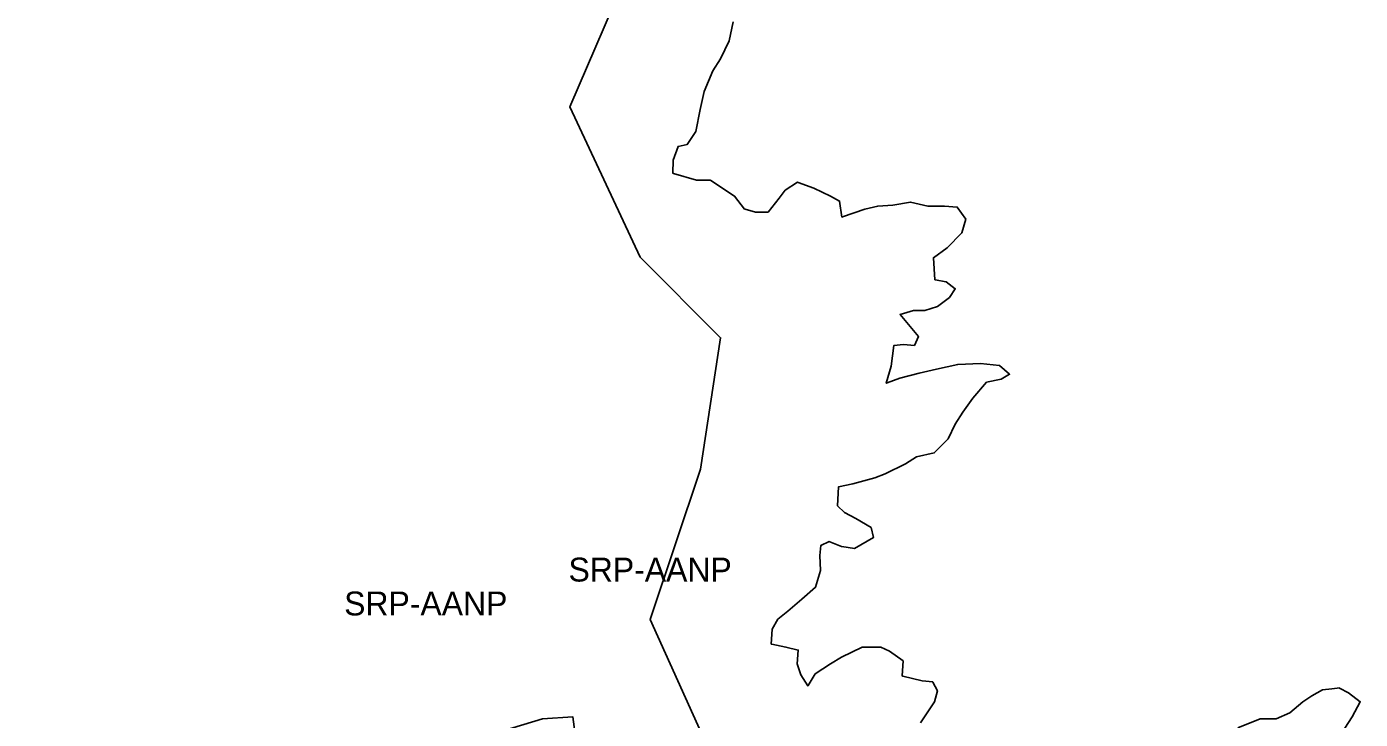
# Model space of a CAD drawing. Extents: x 598968 to 613553, y 4409678 to 4430833.
# Drawn here: x 608829 to 609499, y 4422453 to 4422801 of the extents above; entities that cross this region are included whole.
import ezdxf

# ---------------------------------------------------------------- set-up
doc = ezdxf.new("R2010")
doc.units = 0
for name, color, linetype in [('1', 7, 'Continuous'), ('Sòl Rústic Protegit', 7, 'Continuous'), ('Sòl Rústic Protegit - Alt Nivell de Protecció', 7, 'Continuous')]:
    doc.layers.add(name, color=color, linetype=linetype)

msp = doc.modelspace()

# ---------------------------------------------------------------- linework, layer by layer
at = {"layer": '1'}
for points in [[(609183.7749, 4422803.1222), (609181.8375, 4422793.6222), (609177.4625, 4422784.6224), (609173.5251, 4422778.6224), (609169.2125, 4422768.1226), (609167.2127, 4422759.1228), (609165.0251, 4422748.1228), (609160.7127, 4422741.623), (609156.1503, 4422740.623), (609153.5879, 4422733.623), (609153.5253, 4422727.1232), (609153.8677, 4422727.0218), (609165.3377, 4422723.6234), (609172.4627, 4422723.6234), (609172.6335, 4422723.5102), (609184.5249, 4422715.6238), (609189.5875, 4422709.124), (609189.9099, 4422709.0362), (609195.0873, 4422707.6242), (609201.3373, 4422707.6242), (609206.9623, 4422714.6242), (609210.0247, 4422718.6242), (609216.0871, 4422722.6242), (609216.4205, 4422722.503), (609224.3371, 4422719.6244), (609232.7119, 4422715.6246), (609237.2743, 4422713.1246), (609238.4619, 4422705.1248), (609238.7513, 4422705.2256), (609238.7721, 4422705.2328), (609249.9617, 4422709.125), (609256.4617, 4422710.625), (609264.0865, 4422711.125), (609273.0239, 4422712.6252), (609281.5863, 4422710.6254), (609289.9613, 4422710.6254), (609296.3987, 4422710.1256), (609296.4673, 4422710.0316), (609300.7737, 4422704.1258), (609298.7737, 4422697.1258), (609291.3363, 4422689.626), (609284.4613, 4422684.626), (609285.2113, 4422673.6262), (609285.5513, 4422673.5652), (609290.7739, 4422672.6262), (609290.8681, 4422672.5552), (609295.3987, 4422669.1264), (609292.5239, 4422664.6264), (609286.4613, 4422660.1264), (609280.0865, 4422658.1264), (609274.3991, 4422658.1262), (609267.7117, 4422656.1262), (609276.8991, 4422645.1266), (609274.8991, 4422640.6266), (609269.4617, 4422641.1266), (609264.5867, 4422640.6264), (609263.2741, 4422630.1266), (609260.7743, 4422621.6268), (609261.1975, 4422621.7822), (609261.2097, 4422621.7868), (609267.5867, 4422624.1268), (609277.2741, 4422626.627), (609285.9615, 4422628.627), (609296.7113, 4422631.1272), (609308.0861, 4422631.6272), (609317.6485, 4422630.6274), (609317.7537, 4422630.5352), (609322.7735, 4422626.1276), (609318.5861, 4422623.6276), (609311.2111, 4422622.1276), (609304.2737, 4422614.1276), (609299.2113, 4422607.1276), (609295.4613, 4422601.1276), (609291.8989, 4422593.6278), (609284.8991, 4422586.6278), (609275.9617, 4422584.6276), (609270.3991, 4422581.1276), (609260.2117, 4422576.1276), (609255.0869, 4422574.1276), (609244.0245, 4422571.1274), (609236.8371, 4422569.6274), (609236.2745, 4422560.1276), (609239.7121, 4422556.6276), (609245.5245, 4422553.6278), (609253.1495, 4422549.128), (609254.3369, 4422544.1282), (609244.7745, 4422538.628), (609238.3533, 4422539.616), (609238.2745, 4422539.628), (609232.3455, 4422541.9996), (609232.0247, 4422542.1278), (609227.8373, 4422540.1278), (609227.3997, 4422535.1278), (609227.6497, 4422527.628), (609225.2747, 4422519.1282), (609218.3999, 4422513.1282), (609211.3375, 4422507.1282), (609206.2125, 4422503.1282), (609203.3375, 4422498.1282), (609202.9625, 4422490.6284), (609203.3081, 4422490.5584), (609210.3375, 4422489.1286), (609216.5249, 4422487.6286), (609216.5219, 4422487.594), (609215.8999, 4422480.6288), (609217.7749, 4422475.1288), (609221.3999, 4422469.629), (609221.5253, 4422469.84), (609224.9623, 4422475.629), (609232.7747, 4422480.629), (609238.2747, 4422484.129), (609248.6495, 4422489.129), (609257.7119, 4422489.1292), (609257.9873, 4422489.0102), (609262.3369, 4422487.1294), (609269.2743, 4422482.1296), (609268.7743, 4422474.6296), (609269.1199, 4422474.544), (609278.8367, 4422472.1298), (609284.1491, 4422471.63), (609284.1963, 4422471.5382), (609286.4617, 4422467.13), (609284.9617, 4422461.6302), (609277.8993, 4422451.1302)], [(609437.3975, 4422448.6328), (609448.7099, 4422453.1328), (609456.7097, 4422453.133), (609463.5847, 4422456.133), (609470.2095, 4422461.633), (609474.6471, 4422464.633), (609480.0845, 4422467.633), (609484.6789, 4422468.19), (609487.3197, 4422468.5104), (609488.3343, 4422468.6332), (609488.5683, 4422468.5104), (609488.5893, 4422468.4992), (609493.0843, 4422466.1332), (609499.0217, 4422461.6334), (609494.8969, 4422454.1334), (609487.1469, 4422442.1336)]]:
    msp.add_lwpolyline(points, dxfattribs=at)
at = {"layer": 'Sòl Rústic Protegit'}
msp.add_lwpolyline([(609107.8677, 4422419.01), (609103.2427, 4422454.01), (609087.9301, 4422453.01), (609058.1177, 4422444.01)], dxfattribs=at)
at = {"layer": 'Sòl Rústic Protegit - Alt Nivell de Protecció'}
for points in [[(609187.6177, 4422402.0102), (609142.1801, 4422503.0102), (609167.4301, 4422578.5102), (609177.4927, 4422644.5102), (609137.1177, 4422685.0102), (609101.8051, 4422760.5102), (609132.0551, 4422831.0102), (609167.4301, 4422881.5102), (609197.7427, 4422907.0102), (609202.7427, 4422957.5102), (609202.7427, 4422987.5102), (609116.9301, 4422967.5102), (609091.6801, 4423028.0102), (609061.3677, 4423038.0102), (608975.5551, 4423028.0102), (608975.5551, 4422967.5102), (608975.5551, 4422912.0102), (608969.6177, 4422870.5102), (608965.4927, 4422841.5102), (608944.8677, 4422840.5102), (608874.5551, 4422836.0102), (608803.9301, 4422846.5102)], [(608803.9301, 4422846.5102), (608874.5551, 4422836.0102), (608944.8677, 4422840.5102), (608965.4927, 4422841.5102), (608969.6177, 4422870.5102), (608975.5551, 4422912.0102), (608975.5551, 4422967.5102), (608975.5551, 4423028.0102), (609061.3677, 4423038.0102), (609091.6801, 4423028.0102), (609116.9301, 4422967.5102), (609202.7427, 4422987.5102), (609202.7427, 4422957.5102), (609197.7427, 4422907.0102), (609167.4301, 4422881.5102), (609132.0551, 4422831.0102), (609101.8051, 4422760.5102), (609137.1177, 4422685.0102), (609177.4927, 4422644.5102), (609167.4301, 4422578.5102), (609142.1801, 4422503.0102), (609187.6177, 4422402.0102)], [(609277.8993, 4422451.1302), (609284.9617, 4422461.6302), (609286.4617, 4422467.13), (609284.1963, 4422471.5382), (609284.1491, 4422471.63), (609278.8367, 4422472.1298), (609269.1199, 4422474.544), (609268.7743, 4422474.6296), (609269.2743, 4422482.1296), (609262.3369, 4422487.1294), (609257.9873, 4422489.0102), (609257.7119, 4422489.1292), (609248.6495, 4422489.129), (609238.2747, 4422484.129), (609232.7747, 4422480.629), (609224.9623, 4422475.629), (609221.5253, 4422469.84), (609221.3999, 4422469.629), (609217.7749, 4422475.1288), (609215.8999, 4422480.6288), (609216.5219, 4422487.594), (609216.5249, 4422487.6286), (609210.3375, 4422489.1286), (609203.3081, 4422490.5584), (609202.9625, 4422490.6284), (609203.3375, 4422498.1282), (609206.2125, 4422503.1282), (609211.3375, 4422507.1282), (609218.3999, 4422513.1282), (609225.2747, 4422519.1282), (609227.6497, 4422527.628), (609227.3997, 4422535.1278), (609227.8373, 4422540.1278), (609232.0247, 4422542.1278), (609232.3455, 4422541.9996), (609238.2745, 4422539.628), (609238.3533, 4422539.616), (609244.7745, 4422538.628), (609254.3369, 4422544.1282), (609253.1495, 4422549.128), (609245.5245, 4422553.6278), (609239.7121, 4422556.6276), (609236.2745, 4422560.1276), (609236.8371, 4422569.6274), (609244.0245, 4422571.1274), (609255.0869, 4422574.1276), (609260.2117, 4422576.1276), (609270.3991, 4422581.1276), (609275.9617, 4422584.6276), (609284.8991, 4422586.6278), (609291.8989, 4422593.6278), (609295.4613, 4422601.1276), (609299.2113, 4422607.1276), (609304.2737, 4422614.1276), (609311.2111, 4422622.1276), (609318.5861, 4422623.6276), (609322.7735, 4422626.1276), (609317.7537, 4422630.5352), (609317.6485, 4422630.6274), (609308.0861, 4422631.6272), (609296.7113, 4422631.1272), (609285.9615, 4422628.627), (609277.2741, 4422626.627), (609267.5867, 4422624.1268), (609261.2097, 4422621.7868), (609261.1975, 4422621.7822), (609260.7743, 4422621.6268), (609263.2741, 4422630.1266), (609264.5867, 4422640.6264), (609269.4617, 4422641.1266), (609274.8991, 4422640.6266), (609276.8991, 4422645.1266), (609267.7117, 4422656.1262), (609274.3991, 4422658.1262), (609280.0865, 4422658.1264), (609286.4613, 4422660.1264), (609292.5239, 4422664.6264), (609295.3987, 4422669.1264), (609290.8681, 4422672.5552), (609290.7739, 4422672.6262), (609285.5513, 4422673.5652), (609285.2113, 4422673.6262), (609284.4613, 4422684.626), (609291.3363, 4422689.626), (609298.7737, 4422697.1258), (609300.7737, 4422704.1258), (609296.4673, 4422710.0316), (609296.3987, 4422710.1256), (609289.9613, 4422710.6254), (609281.5863, 4422710.6254), (609273.0239, 4422712.6252), (609264.0865, 4422711.125), (609256.4617, 4422710.625), (609249.9617, 4422709.125), (609238.7721, 4422705.2328), (609238.7513, 4422705.2256), (609238.4619, 4422705.1248), (609237.2743, 4422713.1246), (609232.7119, 4422715.6246), (609224.3371, 4422719.6244), (609216.4205, 4422722.503), (609216.0871, 4422722.6242), (609210.0247, 4422718.6242), (609206.9623, 4422714.6242), (609201.3373, 4422707.6242), (609195.0873, 4422707.6242), (609189.9099, 4422709.0362), (609189.5875, 4422709.124), (609184.5249, 4422715.6238), (609172.6335, 4422723.5102), (609172.4627, 4422723.6234), (609165.3377, 4422723.6234), (609153.8677, 4422727.0218), (609153.5253, 4422727.1232), (609153.5879, 4422733.623), (609156.1503, 4422740.623), (609160.7127, 4422741.623), (609165.0251, 4422748.1228), (609167.2127, 4422759.1228), (609169.2125, 4422768.1226), (609173.5251, 4422778.6224), (609177.4625, 4422784.6224), (609181.8375, 4422793.6222), (609183.7749, 4422803.1222)], [(609487.1469, 4422442.1336), (609494.8969, 4422454.1334), (609499.0217, 4422461.6334), (609493.0843, 4422466.1332), (609488.5893, 4422468.4992), (609488.5683, 4422468.5104), (609488.3343, 4422468.6332), (609487.3197, 4422468.5104), (609484.6789, 4422468.19), (609480.0845, 4422467.633), (609474.6471, 4422464.633), (609470.2095, 4422461.633), (609463.5847, 4422456.133), (609456.7097, 4422453.133), (609448.7099, 4422453.1328), (609437.3975, 4422448.6328)], [(609058.1177, 4422444.01), (609087.9301, 4422453.01), (609103.2427, 4422454.01), (609107.8677, 4422419.01)]]:
    msp.add_lwpolyline(points, dxfattribs=at)

# ---------------------------------------------------------------- texts
for p in [(609101.0687, 4422522.0323), (608988.3151, 4422505.0102)]:
    msp.add_text('SRP-AANP', height=12, dxfattribs=at).set_placement(p)

doc.saveas('drawing.dxf')
